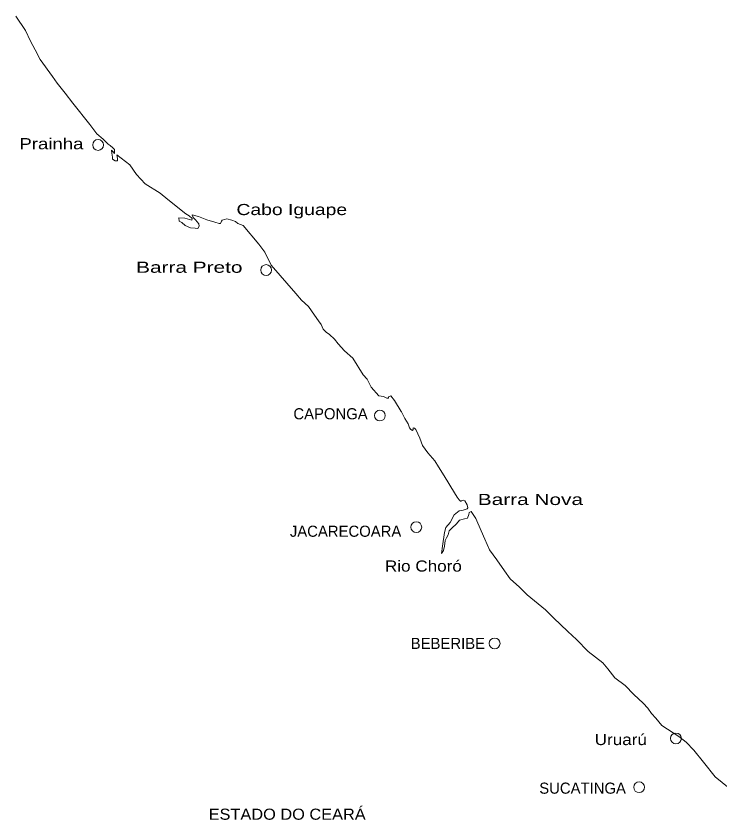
# Model space of a CAD drawing. Extents: x 47169 to 972804, y 7447977 to 9608469.
# Drawn here: x 566842 to 610009, y 9527574 to 9576829 of the extents above; entities that cross this region are included whole.
import ezdxf

# ---------------------------------------------------------------- set-up
doc = ezdxf.new("R2010")
doc.units = 0
doc.header["$LTSCALE"] = 270
doc.layers.add('1', color=7, linetype='Continuous', lineweight=13)
doc.layers.add('2', color=7, linetype='Continuous', lineweight=13)
doc.layers.add('3', color=7, linetype='Continuous')

msp = doc.modelspace()

# ---------------------------------------------------------------- linework, layer by layer
at = {"layer": '1'}
for points in [[(574219.1, 9567128.1), (573826.6, 9567707.7), (573022.1, 9568336.2), (573054.1, 9568110.7), (573061.8, 9567950.3), (573021.8, 9567950.4), (572916.3, 9567950.5), (572755.4, 9568063.3), (572755.5, 9568176.1), (572716.8, 9568424.9), (572701.4, 9568618.3), (572781.3, 9568537.6), (572885.6, 9568417), (572885.8, 9568650.2), (572781.5, 9568746.5), (572605.1, 9568908), (572484.1, 9568972.2), (572179, 9569286.4), (571792.9, 9569617.2), (571375.8, 9570180.2), (570324.2, 9571500.9), (569858.3, 9572112.6), (569360.2, 9572708.8), (569071.8, 9573126.8), (568317.6, 9574165.4), (568020.4, 9574753.7), (567724.3, 9575292.2), (567428.3, 9575944.6), (566833.8, 9576829.4)], [(592936.3, 9543894.9), (592986.7, 9544344.8), (593117.5, 9545189.3), (593200, 9545502.1), (593466.7, 9545808), (593701.4, 9546265.4), (594015.8, 9546522.7), (594257.9, 9546562.2), (594500, 9546626.1), (594556.6, 9546690.1), (594500.2, 9546874.8), (594363.9, 9547117), (594251.9, 9547164.7), (594138.6, 9547125), (594138.5, 9547085.2), (594082, 9547117.3), (594009.9, 9547181.5), (593897.9, 9547350.8), (593721.7, 9547624), (593104.5, 9548655), (592752, 9549210.3), (592527, 9549573.2), (592093.5, 9550072.2), (591765.4, 9550523.6), (591613.7, 9550958.2), (591365.6, 9551496.8), (591269.1, 9551585.3), (591195.8, 9551594.2), (591203.5, 9551497), (591148, 9551441.7), (591042.6, 9551498.2), (590978.3, 9551602.2), (590883, 9551843.3), (590674.7, 9552174), (590481.9, 9552576.6), (590449.7, 9552601), (590041.9, 9553276.8), (589824.6, 9553550.1), (589688, 9553495), (589687.9, 9553422), (589590.2, 9553422.1), (589381.6, 9553527.3), (589099.6, 9553568.5), (588609.5, 9554099.6), (588482.1, 9554381.7), (588370.1, 9554574.1), (588120.6, 9554848.5), (587487.7, 9555862.8), (586980.8, 9556322.1), (586588.2, 9556749.2), (586363.1, 9557022.5), (586058, 9557313.5), (585865, 9557466.2), (585679.8, 9557651), (585552.4, 9557933), (585399.3, 9558151), (585151, 9558504.9), (584774, 9559043.7), (584355.8, 9559414.4), (583995.4, 9559825.9), (582485.9, 9561572.8), (582101.4, 9562370.2), (581732.1, 9562853.6), (580776.1, 9563988.7), (580438.6, 9564109.5), (580302.2, 9564246.7), (580076.9, 9564319.8), (579762.7, 9564400.8), (579488.4, 9564320.3), (579439.5, 9564256.2), (579375, 9564120.3), (579302.8, 9564120.4), (579028.7, 9564192.5), (578538.1, 9564338.8), (578030.8, 9564555.9), (577636.8, 9564653.5), (577636.8, 9564629.2), (577676.7, 9564525.3), (577741, 9564436.8), (577836.4, 9564339.4), (577949.5, 9564218.8), (578053.8, 9564090.5), (578077, 9563953.4), (577988, 9563816.4), (577819.3, 9563825.4), (577545.1, 9563857.7), (577215.4, 9563987.3), (577014.6, 9564179.8), (576846, 9564252.9), (576821.7, 9564469.6), (577192.5, 9564445), (577619.9, 9564331.8), (577635.5, 9564428), (577451.3, 9564597.3), (577258.2, 9564719.1), (576156.5, 9565588.9), (575682.7, 9565983.9), (574766.1, 9566556.2), (574219.1, 9567128.1)], [(610578.2, 9529528), (609726.7, 9530205.7), (608996.4, 9531107.6), (608411.3, 9531841.3), (607937.9, 9532332.8), (607480, 9532679.4), (606443, 9533357.3), (606081.7, 9533799.9), (605816.8, 9534089.9), (605585.2, 9534428.5), (605295.9, 9534734), (604726, 9535266.4), (604203.8, 9535806.5), (603569.5, 9536281.6), (603143.9, 9536838.1), (602831.3, 9537208.8), (601923.1, 9537902), (601216.8, 9538634.7), (600679.1, 9539118.4), (599810.9, 9539948.5), (599313, 9540439.9), (598180.7, 9541359.9), (597715, 9541834.7), (597136.2, 9542342.7), (596791.5, 9542841.7), (596327.1, 9543509.9), (595886, 9544114), (595598.1, 9544782), (595365.5, 9545289.7), (595029.9, 9546037.4), (594757.3, 9546464.4), (594628.5, 9546417), (594611.7, 9546287.7), (594522.7, 9546071.1), (594352.8, 9546014.9), (594046.3, 9545951.1), (593852.9, 9545718), (593569.6, 9545454.1), (593408.4, 9545285.2), (593334.9, 9545035.4), (593245.9, 9544850.9), (593149.2, 9544698.4), (593115.5, 9544344.7), (593061.6, 9544087.6), (592936.3, 9543894.9)]]:
    msp.add_lwpolyline(points, dxfattribs=at)
at = {"layer": '2'}
for centre, radius in [((571872.3, 9568932.9), 332.5), ((582178.1, 9561268), 331.5), ((589152.8, 9552353.6), 332.9), ((591387.2, 9545513.9), 331.5), ((596189.4, 9538388.3), 331.8), ((607310, 9532566.8), 332.5), ((605053.2, 9529580.3), 332.7)]:
    msp.add_circle(centre, radius, dxfattribs=at)

# ---------------------------------------------------------------- texts
at = {"layer": '3'}
for s, height, width, p in [('Prainha', 681.5, 1.25, (567046.4, 9568669.5)), ('Cabo Iguape', 681.5, 1.3, (580359.2, 9564634.6)), ('Barra Preto', 681.4, 1.4, (574204.5, 9561099.9)), ('Barra Nova', 681.4, 1.4, (595160.7, 9546868.6)), ('Rio Choró', 681.3, 1.15, (589464.2, 9542790.5)), ('Uruarú', 681.3, 1.15, (602329.7, 9532158.7)), ('ESTADO DO CEARÁ', 681.2, 1.1, (578652, 9527583.4))]:
    msp.add_text(s, height=height, dxfattribs=dict(at, width=width)).set_placement(p)
for s, height, p in [('CAPONGA', 681.4, (583850.6, 9552120.1)), ('JACARECOARA', 681.3, (583633.6, 9544922.7)), ('BEBERIBE', 681.3, (591046.7, 9538049.5)), ('SUCATINGA', 681.2, (598928.3, 9529179.9))]:
    msp.add_text(s, height=height, dxfattribs=at).set_placement(p)

doc.saveas('drawing.dxf')
